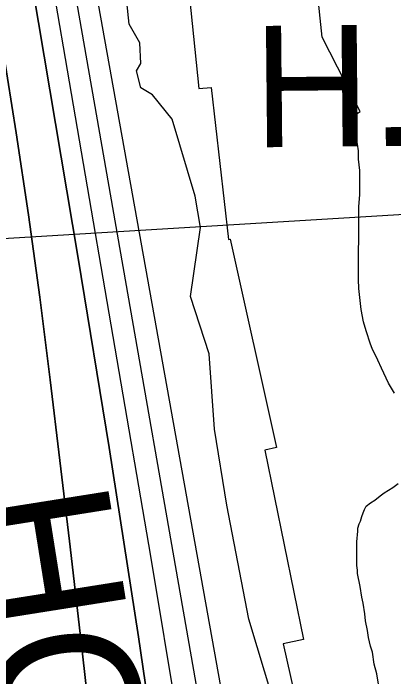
# Model space of a CAD drawing. Extents: x 3567028 to 3605064, y 510945 to 536587.
# Drawn here: x 3578672.6 to 3578932.6, y 532999 to 533452.9 of the extents above; entities that cross this region are included whole.
import ezdxf

# ---------------------------------------------------------------- set-up
doc = ezdxf.new("R2010")
doc.units = 0
for name, color, linetype in [('V-RIVR-EDGE', 7, 'Continuous'), ('V-RIVR-GAGE-IDEN', 7, 'Continuous'), ('V-RIVR-RANG', 7, 'Continuous'), ('V-RRAP-RVMT', 7, 'Continuous'), ('V-RRAP-RVMT-IDEN', 7, 'Continuous'), ('V-SITE-VEGE', 7, 'Continuous'), ('V-TOPO-DPTH', 7, 'Continuous'), ('V-TOPO-MINR', 7, 'Continuous')]:
    doc.layers.add(name, color=color, linetype=linetype)

msp = doc.modelspace()

# ---------------------------------------------------------------- linework, layer by layer
at = {"layer": 'V-RIVR-EDGE'}
for points in [[(3578759.79, 533418.47), (3578759.21, 533432.57), (3578751.89, 533445.45), (3578747.11, 533491.42), (3578743.5, 533521.45), (3578757.1, 533569.82), (3578761.44, 533590.03), (3578757.27, 533637.83), (3578761.04, 533674.59), (3578758.06, 533709.52), (3578745.35, 533770.83), (3578738.73, 533821.7), (3578747.49, 533893.98), (3578755.64, 533968.1), (3578752.1, 534022.64), (3578765.78, 534104.71), (3578770.25, 534178.23), (3578780.27, 534267.66), (3578790.83, 534325.84), (3578798.35, 534392), (3578804.67, 534469.8), (3578814.12, 534596.55)], [(3578850.01, 532983.83), (3578833.61, 533038.4), (3578818.48, 533116.25), (3578810.03, 533168.36), (3578806.48, 533219.83), (3578793.71, 533259.08), (3578800.57, 533306.24), (3578796.94, 533327.7), (3578781.14, 533380.43), (3578767.71, 533397.01), (3578759.75, 533401.93), (3578756.72, 533413.58), (3578759.79, 533418.47)]]:
    msp.add_lwpolyline(points, dxfattribs=at)
at = {"layer": 'V-RIVR-RANG'}
msp.add_line((3579406.64, 533343.56), (3578089.06, 533263.62), dxfattribs=at)
at = {"layer": 'V-RRAP-RVMT'}
for p, q in [((3578772.82, 533662.81), (3578799.47, 533401.44)), ((3578799.47, 533401.44), (3578807.84, 533402.17)), ((3578807.84, 533402.17), (3578819.77, 533298.05)), ((3578819.77, 533298.05), (3578820.9, 533298.43)), ((3578820.9, 533298.43), (3578852.44, 533155.79)), ((3578852.44, 533155.79), (3578844.44, 533153.92)), ((3578844.44, 533153.92), (3578871.07, 533024.49)), ((3578871.07, 533024.49), (3578857.16, 533021.49)), ((3578857.16, 533021.49), (3578888.22, 532882.57))]:
    msp.add_line(p, q, dxfattribs=at)
at = {"layer": 'V-SITE-VEGE'}
for points in [[(3578933.24, 533192.99), (3578929.03, 533199.89), (3578924.23, 533210.08), (3578921.82, 533215.48), (3578917.92, 533223.58), (3578916.71, 533226.58), (3578913.71, 533235.57), (3578911.9, 533241.87), (3578910.4, 533250.27), (3578908.89, 533264.67), (3578908.58, 533270.67), (3578908.57, 533287.17), (3578908.86, 533300.96), (3578908.85, 533320.46), (3578909.44, 533328.86), (3578909.43, 533345.36), (3578908.52, 533353.16), (3578908.52, 533358.86), (3578907.91, 533363.36), (3578905.21, 533373.26), (3578904.6, 533375.96), (3578904.6, 533378.95), (3578904.3, 533381.96), (3578909.75, 533385.64), (3578883.79, 533436.48), (3578868.69, 533580.15)], [(3578909, 533103.58), (3578909.9, 533105.38), (3578910.8, 533108.68), (3578911.7, 533111.08), (3578912.6, 533113.48), (3578913.8, 533115.58), (3578916.8, 533117.98), (3578919.79, 533119.78), (3578923.39, 533122.79), (3578926.09, 533124.89), (3578932.09, 533128.49), (3578935.68, 533131.2)], [(3578924.1, 532983), (3578921.08, 533001), (3578919.28, 533007.59), (3578918.07, 533015.69), (3578916.87, 533019.89), (3578915.36, 533025.89), (3578914.76, 533030.69), (3578913.25, 533037.29), (3578912.95, 533042.09), (3578911.75, 533049.28), (3578910.84, 533053.48), (3578909.64, 533060.68), (3578907.83, 533069.68), (3578907.83, 533071.78), (3578907.53, 533075.08), (3578907.52, 533091.28), (3578908.11, 533098.48), (3578908.11, 533100.58), (3578909, 533103.58)]]:
    msp.add_lwpolyline(points, dxfattribs=at)
at = {"layer": 'V-TOPO-DPTH'}
for points in [[(3578963.08, 531846.66), (3578900.86, 532346.53), (3578896.28, 532382.28), (3578891.51, 532418), (3578886.48, 532453.69), (3578881.26, 532489.36), (3578872.89, 532545.17), (3578863.13, 532608.68), (3578853.06, 532672.15), (3578842.54, 532735.54), (3578831.71, 532798.88), (3578704.92, 533524.66), (3578702.95, 533536.69), (3578701.16, 533548.75), (3578699.64, 533560.84), (3578698.29, 533572.96), (3578696.78, 533587.9), (3578695.36, 533607.52), (3578694.66, 533627.13), (3578695.04, 533646.76), (3578696.14, 533666.39), (3578774.18, 534596.22)], [(3578625.99, 533738.46), (3578631.68, 533672.08), (3578637.86, 533617.97), (3578642.65, 533578.73), (3578647.85, 533539.55), (3578653.67, 533500.45), (3578659.89, 533461.41), (3578665.61, 533427.26), (3578674.6, 533371.13), (3578683.05, 533314.92), (3578690.7, 533258.6), (3578697.81, 533202.2), (3578710.94, 533091.74), (3578719.63, 533016.75), (3578728.04, 532941.73)], [(3578728.04, 532941.73), (3578719.63, 533016.75), (3578710.94, 533091.74), (3578697.81, 533202.2), (3578690.7, 533258.6), (3578683.05, 533314.92), (3578674.6, 533371.13), (3578665.61, 533427.26), (3578659.89, 533461.41), (3578653.67, 533500.45), (3578647.85, 533539.55), (3578642.65, 533578.73), (3578637.86, 533617.97), (3578631.68, 533672.08), (3578625.99, 533738.46)], [(3578659.4, 533714.31), (3578661.14, 533671.71), (3578664.46, 533629.13), (3578668.02, 533595.7), (3578671, 533569.89), (3578674.3, 533544.11), (3578678.06, 533518.39), (3578682.13, 533492.72), (3578716.98, 533285.3), (3578738.04, 533155.85), (3578758.22, 533026.26), (3578777.06, 532896.48), (3578795.02, 532766.56), (3578840.34, 532425.82), (3578841.74, 532415.18), (3578843.12, 532404.54), (3578844.47, 532393.89), (3578845.8, 532383.24), (3578854.81, 532310.12), (3578860.74, 532262.93), (3578866.81, 532215.75), (3578873.1, 532168.6), (3578879.54, 532121.47), (3578910.52, 531898.44)], [(3578910.52, 531898.44), (3578879.54, 532121.47), (3578873.1, 532168.6), (3578866.81, 532215.75), (3578860.74, 532262.93), (3578854.81, 532310.12), (3578845.8, 532383.24), (3578844.47, 532393.89), (3578843.12, 532404.54), (3578841.74, 532415.18), (3578840.34, 532425.82), (3578795.02, 532766.56), (3578777.06, 532896.48), (3578758.22, 533026.26), (3578738.04, 533155.85), (3578716.98, 533285.3), (3578682.13, 533492.72), (3578678.06, 533518.39), (3578674.3, 533544.11), (3578671, 533569.89), (3578668.02, 533595.7), (3578664.46, 533629.13), (3578661.14, 533671.71), (3578659.4, 533714.31)]]:
    msp.add_lwpolyline(points, dxfattribs=at)
at = {"layer": 'V-TOPO-MINR'}
for points in [[(3578963.08, 531846.66), (3578900.86, 532346.53), (3578896.28, 532382.28), (3578891.51, 532418), (3578886.48, 532453.69), (3578881.26, 532489.36), (3578872.89, 532545.17), (3578863.13, 532608.68), (3578853.06, 532672.15), (3578842.54, 532735.54), (3578831.71, 532798.88), (3578704.92, 533524.66), (3578702.95, 533536.69), (3578701.16, 533548.75), (3578699.64, 533560.84), (3578698.29, 533572.96), (3578696.78, 533587.9), (3578695.36, 533607.52), (3578694.66, 533627.13), (3578695.04, 533646.76), (3578696.14, 533666.39), (3578774.18, 534596.22)], [(3579022.1, 531572.73), (3578917.64, 532406.89), (3578916.49, 532415.72), (3578915.28, 532424.55), (3578913.99, 532433.36), (3578912.63, 532442.17), (3578911.21, 532450.96), (3578909.75, 532459.75), (3578908.24, 532468.53), (3578906.69, 532477.3), (3578716.27, 533540.73), (3578715.41, 533545.9), (3578714.63, 533551.08), (3578713.98, 533556.28), (3578713.4, 533561.49), (3578712.79, 533567.79), (3578712.2, 533576.15), (3578711.91, 533584.53), (3578712.09, 533592.9), (3578712.57, 533601.28), (3578797.42, 534596.41)], [(3578728.04, 532941.73), (3578719.63, 533016.75), (3578710.94, 533091.74), (3578697.81, 533202.2), (3578690.7, 533258.6), (3578683.05, 533314.92), (3578674.6, 533371.13), (3578665.61, 533427.26), (3578659.89, 533461.41), (3578653.67, 533500.45), (3578647.85, 533539.55), (3578642.65, 533578.73), (3578637.86, 533617.97), (3578631.68, 533672.08), (3578625.99, 533738.46)], [(3578910.52, 531898.44), (3578879.54, 532121.47), (3578873.1, 532168.6), (3578866.81, 532215.75), (3578860.74, 532262.93), (3578854.81, 532310.12), (3578845.8, 532383.24), (3578844.47, 532393.89), (3578843.12, 532404.54), (3578841.74, 532415.18), (3578840.34, 532425.82), (3578795.02, 532766.56), (3578777.06, 532896.48), (3578758.22, 533026.26), (3578738.04, 533155.85), (3578716.98, 533285.3), (3578682.13, 533492.72), (3578678.06, 533518.39), (3578674.3, 533544.11), (3578671, 533569.89), (3578668.02, 533595.7), (3578664.46, 533629.13), (3578661.14, 533671.71), (3578659.4, 533714.31)], [(3578911.64, 532059.2), (3578903.55, 532123.53), (3578873.71, 532364.62), (3578870.75, 532388), (3578867.72, 532411.37), (3578864.56, 532434.73), (3578861.32, 532458.08), (3578836.28, 532635.12), (3578819.98, 532746.91), (3578803.03, 532858.6), (3578785.12, 532970.13), (3578766.56, 533081.57), (3578693.52, 533508.65), (3578690.49, 533527.52), (3578687.71, 533546.42), (3578685.3, 533565.38), (3578683.15, 533584.37), (3578680.68, 533608.34), (3578678.35, 533639.34), (3578677.16, 533670.36), (3578677.71, 533701.4)]]:
    msp.add_lwpolyline(points, dxfattribs=at)

# ---------------------------------------------------------------- texts
at = {"layer": 'V-RIVR-GAGE-IDEN'}
msp.add_text('H.W. 18', height=83, rotation=0.555, dxfattribs=at).set_placement((3578837.01, 533361.13))
at = {"layer": 'V-RRAP-RVMT-IDEN'}
msp.add_text('HOPE', height=100, rotation=279.0338, dxfattribs=at).set_placement((3578637.25, 533121.06))

doc.saveas('drawing.dxf')
